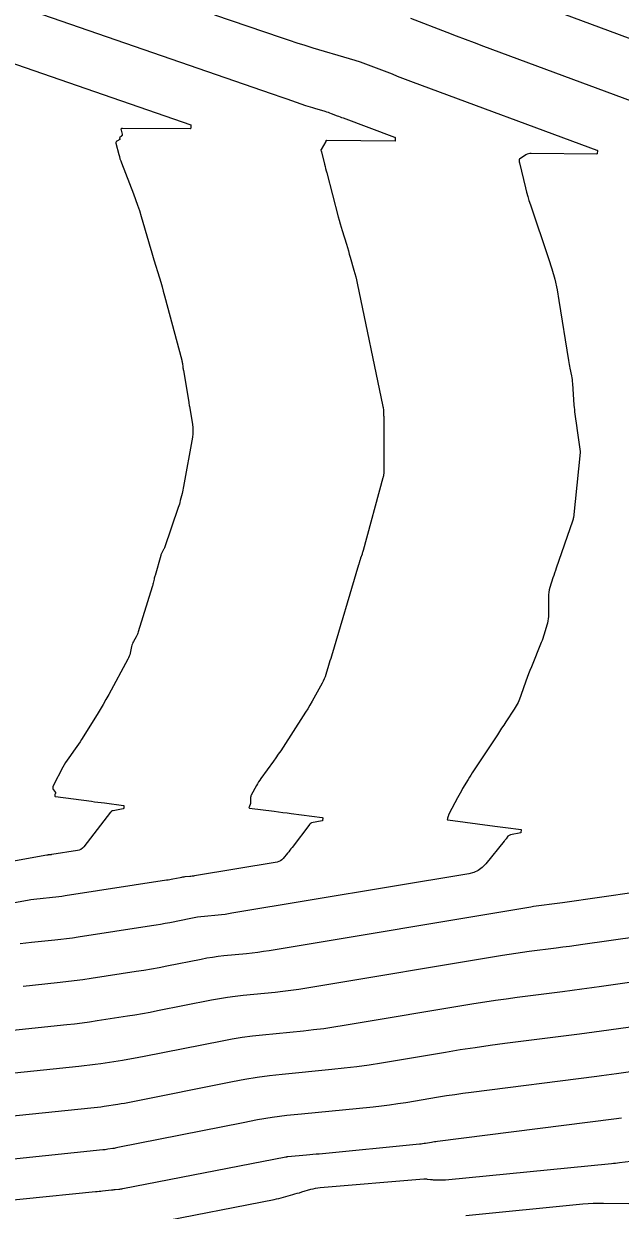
# Model space of a CAD drawing. Extents: x 658976 to 668726, y 639543 to 647196.
# Drawn here: x 662441.8 to 662489.5, y 642373.8 to 642468.6 of the extents above; entities that cross this region are included whole.
import ezdxf

# ---------------------------------------------------------------- set-up
doc = ezdxf.new("R2010")
doc.units = 0
doc.layers.add('Ex_Major Contours', color=7, linetype='Continuous')
doc.layers.add('Ex_Minor Contours', color=7, linetype='Continuous')

msp = doc.modelspace()

# ---------------------------------------------------------------- linework, layer by layer
at = {"layer": 'Ex_Major Contours'}
for points in [[(662472.7, 642468.997), (662475.611, 642467.881), (662476.339, 642467.603), (662477.068, 642467.327), (662477.798, 642467.053), (662478.528, 642466.781), (662503.766, 642457.423)], [(662493.721, 642399.6), (662484.843, 642398.333), (662484.633, 642398.303), (662484.422, 642398.274), (662484.211, 642398.246), (662484, 642398.219), (662483.156, 642398.112), (662482.945, 642398.084), (662482.734, 642398.054), (662482.524, 642398.022), (662482.314, 642397.988), (662461.422, 642394.494), (662460.97, 642394.422), (662460.517, 642394.358), (662460.063, 642394.302), (662459.608, 642394.254), (662457.787, 642394.076), (662457.332, 642394.026), (662456.879, 642393.964), (662456.428, 642393.891), (662455.978, 642393.808), (662453.232, 642393.26), (662452.625, 642393.142), (662452.015, 642393.031), (662451.405, 642392.927), (662450.794, 642392.829), (662447.197, 642392.276), (662446.52, 642392.176), (662445.842, 642392.085), (662445.162, 642392.002), (662444.482, 642391.927), (662441.759, 642391.647)], [(662435.967, 642374.097), (662447.539, 642375.252), (662447.681, 642375.267), (662447.822, 642375.281), (662447.964, 642375.295), (662448.105, 642375.31), (662448.804, 642375.381), (662448.879, 642375.389), (662448.955, 642375.397), (662449.03, 642375.405), (662449.106, 642375.412), (662449.408, 642375.444), (662449.484, 642375.453), (662449.559, 642375.463), (662449.634, 642375.475), (662449.709, 642375.489), (662462.73, 642378.017), (662462.739, 642378.019), (662462.748, 642378.021), (662462.757, 642378.023), (662462.765, 642378.026), (662462.81, 642378.038), (662462.836, 642378.046), (662462.871, 642378.056), (662462.88, 642378.059), (662462.889, 642378.061), (662462.898, 642378.062), (662462.907, 642378.063), (662464.406, 642378.188), (662464.659, 642378.21), (662464.912, 642378.232), (662465.165, 642378.255), (662465.417, 642378.28), (662473.427, 642379.063), (662473.547, 642379.076), (662473.666, 642379.091), (662473.785, 642379.107), (662473.904, 642379.126), (662474.378, 642379.205), (662474.497, 642379.225), (662474.615, 642379.243), (662474.734, 642379.26), (662474.854, 642379.275), (662488.943, 642381.063), (662489.148, 642381.09), (662489.353, 642381.117), (662489.559, 642381.145)]]:
    msp.add_lwpolyline(points, dxfattribs=at)
at = {"layer": 'Ex_Minor Contours'}
for points in [[(662436.713, 642471.583), (662461.565, 642462.99), (662461.877, 642462.882), (662462.188, 642462.775), (662462.499, 642462.668), (662462.811, 642462.561), (662464.326, 642462.04), (662464.503, 642461.98), (662464.681, 642461.922), (662464.859, 642461.866), (662465.038, 642461.812), (662465.867, 642461.566), (662465.99, 642461.528), (662466.113, 642461.488), (662466.234, 642461.446), (662466.355, 642461.401), (662466.836, 642461.216), (662466.957, 642461.17), (662467.077, 642461.125), (662467.198, 642461.079), (662467.318, 642461.034), (662471.432, 642459.509), (662471.458, 642459.496), (662471.476, 642459.477), (662471.486, 642459.453), (662471.488, 642459.424), (662471.477, 642459.199), (662471.476, 642459.194), (662471.473, 642459.191), (662471.47, 642459.188), (662471.464, 642459.188), (662465.986, 642459.239), (662465.98, 642459.239), (662465.974, 642459.237), (662465.969, 642459.235), (662465.964, 642459.232), (662465.944, 642459.219), (662465.94, 642459.216), (662465.937, 642459.211), (662465.935, 642459.206), (662465.935, 642459.201), (662465.94, 642459.17), (662465.94, 642459.163), (662465.939, 642459.156), (662465.937, 642459.149), (662465.934, 642459.143), (662465.553, 642458.514), (662465.546, 642458.5), (662465.543, 642458.486), (662465.543, 642458.471), (662465.547, 642458.457), (662465.57, 642458.397), (662465.576, 642458.382), (662465.581, 642458.367), (662465.585, 642458.352), (662465.589, 642458.336), (662465.836, 642457.331), (662465.879, 642457.158), (662465.923, 642456.985), (662465.967, 642456.813), (662466.012, 642456.641), (662466.933, 642453.135), (662467.006, 642452.862), (662467.082, 642452.589), (662467.161, 642452.318), (662467.242, 642452.047), (662467.582, 642450.938), (662467.66, 642450.681), (662467.737, 642450.423), (662467.813, 642450.165), (662467.888, 642449.906), (662468.183, 642448.872), (662468.255, 642448.613), (662468.321, 642448.352), (662468.384, 642448.091), (662468.441, 642447.828), (662470.497, 642437.973), (662470.503, 642437.944), (662470.509, 642437.915), (662470.515, 642437.886), (662470.52, 642437.856), (662470.54, 642437.739), (662470.544, 642437.71), (662470.547, 642437.68), (662470.549, 642437.65), (662470.55, 642437.621), (662470.55, 642437.337), (662470.55, 642437.319), (662470.551, 642437.3), (662470.553, 642437.281), (662470.556, 642437.263), (662470.568, 642437.189), (662470.571, 642437.17), (662470.573, 642437.151), (662470.574, 642437.133), (662470.575, 642437.114), (662470.567, 642432.689), (662470.566, 642432.655), (662470.564, 642432.622), (662470.56, 642432.589), (662470.555, 642432.556), (662470.532, 642432.424), (662470.525, 642432.391), (662470.518, 642432.358), (662470.511, 642432.326), (662470.502, 642432.294), (662468.915, 642426.47), (662468.895, 642426.399), (662468.874, 642426.328), (662468.851, 642426.258), (662468.827, 642426.188), (662468.712, 642425.857), (662468.697, 642425.813), (662468.683, 642425.769), (662468.669, 642425.724), (662468.656, 642425.68), (662468.607, 642425.501), (662468.594, 642425.456), (662468.581, 642425.412), (662468.569, 642425.367), (662468.555, 642425.322), (662466.379, 642418.023), (662466.325, 642417.841), (662466.27, 642417.659), (662466.215, 642417.478), (662466.16, 642417.296), (662465.939, 642416.57), (662465.879, 642416.39), (662465.809, 642416.214), (662465.731, 642416.043), (662465.643, 642415.875), (662464.833, 642414.424), (662464.665, 642414.128), (662464.492, 642413.836), (662464.314, 642413.546), (662464.131, 642413.259), (662462.517, 642410.764), (662462.33, 642410.48), (662462.14, 642410.198), (662461.946, 642409.919), (662461.749, 642409.642), (662460.75, 642408.257), (662460.655, 642408.12), (662460.564, 642407.981), (662460.478, 642407.839), (662460.396, 642407.694), (662459.98, 642406.931), (662459.953, 642406.873), (662459.934, 642406.813), (662459.922, 642406.75), (662459.919, 642406.686), (662459.921, 642406.329), (662459.92, 642406.312), (662459.919, 642406.295), (662459.917, 642406.278), (662459.914, 642406.261), (662459.9, 642406.193), (662459.896, 642406.177), (662459.891, 642406.16), (662459.886, 642406.144), (662459.879, 642406.128), (662459.806, 642405.971), (662459.797, 642405.943), (662459.801, 642405.922), (662459.817, 642405.907), (662459.845, 642405.899), (662461.818, 642405.641), (662462.158, 642405.596), (662462.498, 642405.552), (662462.838, 642405.507), (662463.178, 642405.462), (662465.651, 642405.136), (662465.668, 642405.131), (662465.68, 642405.122), (662465.687, 642405.109), (662465.688, 642405.091), (662465.679, 642404.896), (662465.676, 642404.885), (662465.671, 642404.876), (662465.663, 642404.87), (662465.652, 642404.866), (662464.803, 642404.705), (662464.761, 642404.694), (662464.723, 642404.675), (662464.689, 642404.649), (662464.66, 642404.617), (662463.236, 642402.751), (662463.148, 642402.637), (662463.06, 642402.524), (662462.97, 642402.411), (662462.88, 642402.299), (662462.517, 642401.852), (662462.42, 642401.751), (662462.31, 642401.673), (662462.187, 642401.616), (662462.051, 642401.581), (662455.451, 642400.477), (662455.355, 642400.462), (662455.26, 642400.449), (662455.164, 642400.437), (662455.068, 642400.427), (662454.684, 642400.389), (662454.588, 642400.379), (662454.492, 642400.366), (662454.397, 642400.35), (662454.302, 642400.333), (662453.722, 642400.217), (662453.594, 642400.192), (662453.465, 642400.169), (662453.337, 642400.147), (662453.208, 642400.126), (662445.103, 642398.879), (662444.855, 642398.842), (662444.606, 642398.809), (662444.357, 642398.779), (662444.108, 642398.751), (662443.11, 642398.649), (662442.86, 642398.621), (662442.612, 642398.588), (662442.364, 642398.55), (662442.117, 642398.508), (662436.026, 642397.408)], [(662457.036, 642469.287), (662462.375, 642467.452), (662463, 642467.241), (662463.627, 642467.037), (662464.256, 642466.84), (662464.887, 642466.649), (662467.809, 642465.782), (662468.242, 642465.649), (662468.674, 642465.507), (662469.102, 642465.357), (662469.527, 642465.199), (662471.224, 642464.549), (662471.648, 642464.387), (662472.073, 642464.226), (662472.498, 642464.066), (662472.923, 642463.908), (662487.599, 642458.466), (662487.613, 642458.459), (662487.622, 642458.449), (662487.628, 642458.436), (662487.629, 642458.421), (662487.618, 642458.196), (662487.614, 642458.178), (662487.606, 642458.165), (662487.593, 642458.158), (662487.574, 642458.155), (662482.338, 642458.204), (662482.228, 642458.197), (662482.123, 642458.175), (662482.022, 642458.136), (662481.926, 642458.082), (662481.41, 642457.737), (662481.391, 642457.721), (662481.378, 642457.701), (662481.372, 642457.679), (662481.372, 642457.653), (662481.387, 642457.545), (662481.391, 642457.518), (662481.395, 642457.491), (662481.401, 642457.464), (662481.407, 642457.438), (662481.886, 642455.444), (662481.972, 642455.104), (662482.066, 642454.766), (662482.167, 642454.43), (662482.276, 642454.097), (662483.735, 642449.794), (662483.995, 642448.973), (662484.218, 642448.143), (662484.405, 642447.304), (662484.557, 642446.456), (662485.311, 642441.651), (662485.337, 642441.497), (662485.364, 642441.344), (662485.393, 642441.192), (662485.425, 642441.039), (662485.555, 642440.431), (662485.584, 642440.279), (662485.609, 642440.126), (662485.628, 642439.972), (662485.641, 642439.817), (662485.76, 642438.096), (662485.774, 642437.912), (662485.792, 642437.728), (662485.813, 642437.545), (662485.838, 642437.361), (662485.994, 642436.267), (662485.994, 642436.26), (662485.994, 642436.249), (662485.995, 642436.246), (662486.264, 642434.373), (662486.265, 642434.363), (662486.265, 642434.353), (662486.265, 642434.333), (662486.265, 642434.323), (662486.264, 642434.313), (662485.71, 642429.077), (662485.707, 642429.055), (662485.704, 642429.033), (662485.699, 642429.012), (662485.693, 642428.99), (662485.669, 642428.904), (662485.663, 642428.883), (662485.657, 642428.861), (662485.65, 642428.84), (662485.643, 642428.819), (662484.337, 642425.054), (662484.272, 642424.864), (662484.208, 642424.674), (662484.145, 642424.483), (662484.083, 642424.292), (662483.837, 642423.528), (662483.783, 642423.335), (662483.744, 642423.141), (662483.721, 642422.944), (662483.713, 642422.744), (662483.712, 642421.209), (662483.705, 642421.027), (662483.685, 642420.848), (662483.651, 642420.671), (662483.604, 642420.496), (662483.389, 642419.799), (662483.333, 642419.626), (662483.273, 642419.453), (662483.21, 642419.283), (662483.143, 642419.113), (662482.357, 642417.18), (662482.244, 642416.896), (662482.134, 642416.612), (662482.028, 642416.326), (662481.926, 642416.039), (662481.524, 642414.887), (662481.415, 642414.604), (662481.289, 642414.328), (662481.147, 642414.061), (662480.988, 642413.802), (662480.314, 642412.778), (662480.146, 642412.523), (662479.978, 642412.267), (662479.809, 642412.012), (662479.64, 642411.757), (662477.741, 642408.883), (662477.626, 642408.707), (662477.513, 642408.53), (662477.403, 642408.352), (662477.295, 642408.172), (662476.867, 642407.45), (662476.762, 642407.269), (662476.658, 642407.087), (662476.556, 642406.903), (662476.457, 642406.719), (662475.794, 642405.468), (662475.78, 642405.44), (662475.767, 642405.412), (662475.754, 642405.383), (662475.743, 642405.354), (662475.699, 642405.233), (662475.689, 642405.205), (662475.681, 642405.177), (662475.674, 642405.149), (662475.667, 642405.121), (662475.644, 642405.006), (662475.642, 642404.981), (662475.65, 642404.962), (662475.666, 642404.949), (662475.69, 642404.942), (662479.444, 642404.45), (662479.653, 642404.423), (662479.862, 642404.395), (662480.072, 642404.368), (662480.281, 642404.34), (662481.532, 642404.175), (662481.534, 642404.175), (662481.536, 642404.173), (662481.536, 642404.172), (662481.537, 642404.169), (662481.525, 642403.935), (662481.523, 642403.926), (662481.519, 642403.919), (662481.513, 642403.914), (662481.504, 642403.911), (662480.679, 642403.755), (662480.623, 642403.739), (662480.572, 642403.714), (662480.528, 642403.68), (662480.488, 642403.637), (662480.343, 642403.447), (662480.307, 642403.4), (662480.27, 642403.353), (662480.233, 642403.306), (662480.195, 642403.259), (662478.708, 642401.43), (662478.43, 642401.141), (662478.114, 642400.915), (662477.762, 642400.753), (662477.373, 642400.653), (662458.436, 642397.486), (662458.163, 642397.442), (662457.889, 642397.404), (662457.614, 642397.37), (662457.338, 642397.34), (662456.235, 642397.232), (662455.96, 642397.202), (662455.686, 642397.165), (662455.412, 642397.121), (662455.14, 642397.07), (662453.477, 642396.738), (662453.109, 642396.667), (662452.74, 642396.6), (662452.371, 642396.537), (662452.001, 642396.478), (662446.15, 642395.577), (662445.687, 642395.509), (662445.224, 642395.447), (662444.76, 642395.39), (662444.295, 642395.339), (662442.434, 642395.148), (662441.969, 642395.095), (662441.506, 642395.034)], [(662484.133, 642469.654), (662499.153, 642464.085)], [(662433.496, 642467.97), (662455.147, 642460.483), (662455.155, 642460.479), (662455.161, 642460.473), (662455.165, 642460.466), (662455.165, 642460.457), (662455.154, 642460.232), (662455.149, 642460.208), (662455.138, 642460.191), (662455.121, 642460.181), (662455.096, 642460.177), (662449.684, 642460.204), (662449.625, 642460.196), (662449.588, 642460.171), (662449.574, 642460.129), (662449.581, 642460.07), (662449.67, 642459.745), (662449.676, 642459.707), (662449.671, 642459.673), (662449.657, 642459.641), (662449.633, 642459.612), (662449.457, 642459.449), (662449.457, 642459.448), (662449.459, 642459.445), (662449.488, 642459.364), (662449.491, 642459.352), (662449.49, 642459.34), (662449.484, 642459.331), (662449.474, 642459.323), (662449.236, 642459.182), (662449.199, 642459.153), (662449.177, 642459.118), (662449.168, 642459.078), (662449.173, 642459.031), (662449.4, 642458.114), (662449.445, 642457.945), (662449.494, 642457.779), (662449.55, 642457.613), (662449.61, 642457.45), (662450.571, 642454.973), (662450.738, 642454.528), (662450.896, 642454.08), (662451.044, 642453.628), (662451.182, 642453.173), (662451.77, 642451.156), (662451.876, 642450.794), (662451.983, 642450.433), (662452.091, 642450.072), (662452.201, 642449.711), (662452.641, 642448.269), (662452.749, 642447.908), (662452.854, 642447.547), (662452.956, 642447.184), (662453.055, 642446.82), (662454.422, 642441.69), (662454.439, 642441.622), (662454.454, 642441.554), (662454.467, 642441.485), (662454.477, 642441.416), (662454.517, 642441.139), (662454.527, 642441.07), (662454.537, 642441.001), (662454.548, 642440.932), (662454.559, 642440.863), (662454.985, 642438.322), (662454.99, 642438.296), (662454.994, 642438.269), (662454.998, 642438.242), (662455.002, 642438.216), (662455.017, 642438.109), (662455.021, 642438.082), (662455.025, 642438.055), (662455.029, 642438.029), (662455.034, 642438.002), (662455.279, 642436.545), (662455.311, 642436.293), (662455.32, 642436.042), (662455.308, 642435.79), (662455.275, 642435.539), (662454.572, 642431.584), (662454.545, 642431.442), (662454.516, 642431.3), (662454.485, 642431.159), (662454.452, 642431.019), (662454.312, 642430.458), (662454.276, 642430.318), (662454.236, 642430.179), (662454.194, 642430.041), (662454.148, 642429.904), (662453.037, 642426.699), (662453.017, 642426.646), (662452.995, 642426.593), (662452.971, 642426.542), (662452.945, 642426.491), (662452.834, 642426.291), (662452.808, 642426.241), (662452.785, 642426.189), (662452.765, 642426.136), (662452.748, 642426.081), (662452.296, 642424.487), (662452.275, 642424.411), (662452.254, 642424.334), (662452.235, 642424.257), (662452.217, 642424.18), (662452.145, 642423.871), (662452.126, 642423.794), (662452.106, 642423.717), (662452.085, 642423.641), (662452.062, 642423.565), (662450.957, 642419.979), (662450.923, 642419.877), (662450.883, 642419.777), (662450.838, 642419.68), (662450.787, 642419.586), (662450.574, 642419.212), (662450.524, 642419.117), (662450.482, 642419.019), (662450.448, 642418.918), (662450.422, 642418.814), (662450.305, 642418.27), (662450.273, 642418.146), (662450.233, 642418.025), (662450.185, 642417.907), (662450.128, 642417.792), (662448.596, 642414.971), (662448.371, 642414.565), (662448.141, 642414.162), (662447.904, 642413.763), (662447.661, 642413.367), (662446.424, 642411.383), (662446.304, 642411.194), (662446.181, 642411.007), (662446.055, 642410.823), (662445.925, 642410.641), (662445.399, 642409.916), (662445.272, 642409.733), (662445.151, 642409.545), (662445.037, 642409.353), (662444.93, 642409.157), (662444.161, 642407.684), (662444.149, 642407.657), (662444.141, 642407.63), (662444.136, 642407.602), (662444.134, 642407.573), (662444.135, 642407.455), (662444.137, 642407.427), (662444.144, 642407.399), (662444.155, 642407.374), (662444.17, 642407.349), (662444.332, 642407.13), (662444.34, 642407.117), (662444.344, 642407.103), (662444.343, 642407.088), (662444.339, 642407.074), (662444.312, 642407.014), (662444.306, 642406.999), (662444.301, 642406.984), (662444.298, 642406.968), (662444.297, 642406.952), (662444.293, 642406.856), (662444.294, 642406.837), (662444.302, 642406.823), (662444.315, 642406.813), (662444.333, 642406.808), (662447.208, 642406.439), (662447.468, 642406.406), (662447.727, 642406.372), (662447.986, 642406.338), (662448.245, 642406.304), (662449.772, 642406.102), (662449.784, 642406.098), (662449.792, 642406.092), (662449.797, 642406.083), (662449.798, 642406.07), (662449.788, 642405.876), (662449.785, 642405.859), (662449.777, 642405.846), (662449.766, 642405.837), (662449.749, 642405.832), (662448.942, 642405.682), (662448.88, 642405.665), (662448.825, 642405.639), (662448.776, 642405.602), (662448.733, 642405.555), (662446.603, 642402.796), (662446.498, 642402.682), (662446.377, 642402.594), (662446.241, 642402.531), (662446.09, 642402.494), (662444.056, 642402.181), (662444.022, 642402.176), (662443.988, 642402.171), (662443.955, 642402.167), (662443.921, 642402.163), (662443.785, 642402.149), (662443.751, 642402.146), (662443.718, 642402.141), (662443.684, 642402.136), (662443.65, 642402.13), (662436.119, 642400.77)], [(662493.084, 642395.937), (662486.481, 642394.994), (662485.945, 642394.919), (662485.408, 642394.845), (662484.871, 642394.774), (662484.334, 642394.705), (662482.185, 642394.432), (662481.648, 642394.361), (662481.111, 642394.285), (662480.576, 642394.204), (662480.041, 642394.117), (662464.407, 642391.502), (662463.777, 642391.402), (662463.146, 642391.313), (662462.513, 642391.235), (662461.879, 642391.167), (662459.338, 642390.919), (662458.704, 642390.849), (662458.073, 642390.763), (662457.443, 642390.662), (662456.816, 642390.545), (662452.492, 642389.682), (662451.892, 642389.566), (662451.291, 642389.457), (662450.689, 642389.354), (662450.086, 642389.257), (662447.67, 642388.886), (662447.066, 642388.797), (662446.46, 642388.715), (662445.854, 642388.641), (662445.247, 642388.575), (662440.427, 642388.079)], [(662492.446, 642392.274), (662487.954, 642391.632), (662487.174, 642391.523), (662486.394, 642391.416), (662485.613, 642391.312), (662484.832, 642391.211), (662481.213, 642390.752), (662480.35, 642390.638), (662479.489, 642390.516), (662478.628, 642390.385), (662477.769, 642390.246), (662467.393, 642388.51), (662466.585, 642388.382), (662465.775, 642388.268), (662464.963, 642388.168), (662464.149, 642388.081), (662460.89, 642387.762), (662460.076, 642387.672), (662459.266, 642387.563), (662458.459, 642387.433), (662457.654, 642387.283), (662451.435, 642386.042), (662451.002, 642385.958), (662450.568, 642385.879), (662450.133, 642385.805), (662449.698, 642385.735), (662447.953, 642385.467), (662447.516, 642385.402), (662447.079, 642385.343), (662446.641, 642385.29), (662446.203, 642385.242), (662438.995, 642384.5)], [(662491.809, 642388.611), (662488.557, 642388.146), (662487.969, 642388.064), (662487.38, 642387.983), (662486.792, 642387.905), (662486.203, 642387.829), (662480.24, 642387.072), (662479.052, 642386.915), (662477.866, 642386.747), (662476.681, 642386.567), (662475.499, 642386.375), (662470.379, 642385.519), (662469.392, 642385.362), (662468.403, 642385.223), (662467.412, 642385.1), (662466.419, 642384.995), (662462.441, 642384.605), (662461.449, 642384.496), (662460.46, 642384.362), (662459.474, 642384.203), (662458.493, 642384.02), (662450.378, 642382.401), (662450.112, 642382.35), (662449.845, 642382.301), (662449.577, 642382.255), (662449.309, 642382.212), (662448.236, 642382.047), (662447.967, 642382.008), (662447.698, 642381.972), (662447.429, 642381.939), (662447.159, 642381.909), (662437.563, 642380.921)], [(662491.171, 642384.947), (662489.16, 642384.66), (662488.764, 642384.604), (662488.367, 642384.55), (662487.97, 642384.497), (662487.573, 642384.446), (662477.547, 642383.174), (662476.893, 642383.087), (662476.241, 642382.995), (662475.589, 642382.896), (662474.938, 642382.79), (662472.338, 642382.355), (662471.687, 642382.252), (662471.034, 642382.16), (662470.38, 642382.079), (662469.725, 642382.009), (662463.993, 642381.449), (662462.821, 642381.319), (662461.653, 642381.161), (662460.49, 642380.974), (662459.331, 642380.758), (662449.321, 642378.761), (662449.221, 642378.741), (662449.121, 642378.723), (662449.021, 642378.706), (662448.921, 642378.69), (662448.519, 642378.628), (662448.418, 642378.613), (662448.317, 642378.6), (662448.216, 642378.587), (662448.115, 642378.576), (662436.131, 642377.343)], [(662452.254, 642372.767), (662461.819, 642374.624), (662462.005, 642374.662), (662462.19, 642374.704), (662462.374, 642374.75), (662462.557, 642374.8), (662463.292, 642375.008), (662463.473, 642375.06), (662463.654, 642375.112), (662463.834, 642375.165), (662464.015, 642375.219), (662464.737, 642375.433), (662464.918, 642375.482), (662465.101, 642375.522), (662465.286, 642375.551), (662465.473, 642375.572), (662473.775, 642376.264), (662473.841, 642376.268), (662473.908, 642376.268), (662473.975, 642376.265), (662474.041, 642376.257), (662474.308, 642376.221), (662474.374, 642376.213), (662474.441, 642376.207), (662474.508, 642376.202), (662474.575, 642376.198), (662475.082, 642376.18), (662475.189, 642376.178), (662475.295, 642376.18), (662475.402, 642376.185), (662475.508, 642376.194), (662488.756, 642377.492), (662488.915, 642377.509), (662489.074, 642377.526), (662489.232, 642377.544), (662489.39, 642377.564), (662490.313, 642377.681)], [(662477.124, 642373.346), (662486.469, 642374.262), (662486.881, 642374.297), (662487.293, 642374.321), (662487.705, 642374.333), (662488.118, 642374.334), (662490.133, 642374.311)]]:
    msp.add_lwpolyline(points, dxfattribs=at)

doc.saveas('drawing.dxf')
